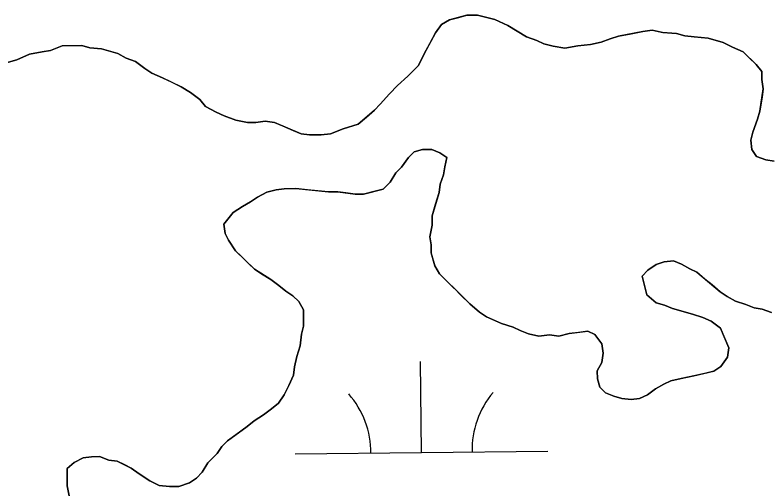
# Model space of a CAD drawing. Extents: x 3734862 to 3772949, y 391520 to 417239.
# Drawn here: x 3749550.5 to 3749848.5, y 414249.1 to 414436.3 of the extents above; entities that cross this region are included whole.
import ezdxf

# ---------------------------------------------------------------- set-up
doc = ezdxf.new("R2010")
doc.units = 0
doc.layers.add('V-TOPO-SHOR', color=7, linetype='Continuous')
doc.layers.add('V-WETL-SWMP', color=7, linetype='Continuous')

msp = doc.modelspace()

# ---------------------------------------------------------------- linework, layer by layer
at = {"layer": 'V-TOPO-SHOR'}
for points in [[(3749649.32, 414394.37), (3749653, 414393.93), (3749656.23, 414392.57), (3749660.39, 414390.76), (3749663.62, 414389.4), (3749666.85, 414388.96), (3749671.45, 414388.99), (3749675.13, 414389.47), (3749680.18, 414391.34), (3749686.15, 414393.22), (3749689.36, 414396.01), (3749692.56, 414398.79), (3749694.85, 414401.11), (3749698.5, 414405.27), (3749701.71, 414408.51), (3749705.82, 414412.23), (3749709.94, 414416.39), (3749712.21, 414421.01), (3749714.49, 414425.17), (3749716.76, 414429.33), (3749719.04, 414432.56), (3749722.25, 414434.43), (3749725.93, 414435.37), (3749729.15, 414436.31), (3749733.29, 414436.34), (3749736.98, 414435.44), (3749740.21, 414434.54), (3749745.28, 414432.27), (3749748.98, 414430), (3749752.68, 414427.72), (3749756.83, 414426.36), (3749759.6, 414425), (3749763.29, 414424.1), (3749767.9, 414423.21), (3749772.96, 414424.16), (3749778.02, 414424.66), (3749782.15, 414425.6)], [(3749782.15, 414425.6), (3749785.83, 414427.01), (3749789.04, 414427.95), (3749794.1, 414428.9), (3749798.7, 414429.85), (3749802.38, 414430.34), (3749806.53, 414429.44), (3749812.05, 414429.02), (3749815.28, 414428.12), (3749818.96, 414427.68), (3749824.49, 414427.26), (3749830.49, 414425.46), (3749834.18, 414423.64), (3749838.34, 414421.82), (3749840.65, 414419.54), (3749843.43, 414416.79), (3749845.75, 414414.05), (3749845.77, 414410.83), (3749846.26, 414407.14), (3749845.82, 414403.92), (3749844.93, 414398.39), (3749844.03, 414395.16), (3749842.23, 414390.09), (3749841.32, 414386.86), (3749841.81, 414383.18), (3749843.67, 414380.43), (3749847.36, 414379.07), (3749850.58, 414378.63)], [(3749546.06, 414417.18), (3749551.11, 414418.6), (3749556.16, 414420.93), (3749561.22, 414421.88), (3749564.44, 414422.36), (3749569.03, 414424.23), (3749573.17, 414424.26), (3749576.85, 414424.28), (3749580.08, 414423.39), (3749584.69, 414422.95), (3749587.92, 414422.05), (3749591.15, 414421.15), (3749594.38, 414419.33), (3749598.07, 414417.97), (3749601.77, 414415.24), (3749604.54, 414413.41), (3749608.7, 414411.6), (3749612.39, 414409.78), (3749616.09, 414407.96), (3749619.79, 414405.69), (3749623.49, 414402.95), (3749625.8, 414400.2), (3749629.96, 414397.93), (3749633.19, 414396.57), (3749637.81, 414394.76), (3749642.42, 414393.86), (3749645.64, 414393.88), (3749649.32, 414394.37)], [(3749718.45, 414381.92), (3749715.22, 414383.28), (3749711.53, 414383.26), (3749708.32, 414382.32), (3749706.03, 414380), (3749703.29, 414376.3), (3749701.01, 414373.98), (3749698.73, 414370.29), (3749695.98, 414367.51), (3749692.31, 414366.57), (3749688.17, 414365.62), (3749684.95, 414365.6), (3749681.26, 414366.04), (3749678.04, 414366.47), (3749674.36, 414366.45), (3749670.21, 414366.88), (3749666.07, 414367.32), (3749661.46, 414367.75), (3749656.86, 414367.72), (3749653.64, 414367.24), (3749649.96, 414366.29), (3749646.29, 414364.43), (3749643.54, 414362.57), (3749640.33, 414360.71), (3749636.66, 414358.38), (3749633.01, 414353.76), (3749633.49, 414350.08), (3749634.89, 414347.32), (3749637.68, 414343.2), (3749640, 414340.91), (3749642.78, 414338.17), (3749645.09, 414335.88), (3749647.87, 414334.05), (3749651.56, 414331.78), (3749654.8, 414329.5), (3749657.58, 414327.22), (3749660.35, 414325.39)], [(3749798.4, 414333.18), (3749799.34, 414329.51), (3749800.29, 414325.83), (3749803.99, 414322.63), (3749807.22, 414321.73), (3749810.45, 414320.37), (3749815.06, 414319.02), (3749818.29, 414318.12), (3749822.44, 414316.77), (3749825.67, 414315.41), (3749829.37, 414312.67), (3749830.77, 414309.46), (3749832.64, 414304.86), (3749832.21, 414301.18), (3749829.47, 414297.48), (3749826.72, 414295.62), (3749823.04, 414294.67), (3749818.91, 414293.73), (3749813.85, 414292.77), (3749809.71, 414291.83), (3749806.96, 414290.43), (3749803.75, 414288.57), (3749800.54, 414286.24), (3749797.33, 414284.84), (3749794.11, 414284.36), (3749790.43, 414284.8), (3749787.2, 414285.7), (3749783.96, 414287.06), (3749781.65, 414289.35), (3749780.71, 414292.56), (3749780.69, 414295.78), (3749782.51, 414299.02), (3749782.94, 414302.7), (3749782.46, 414306.38), (3749779.68, 414310.05), (3749776.9, 414311.41), (3749773.22, 414310.92), (3749769.54, 414310.44), (3749765.41, 414309.5), (3749761.72, 414309.93), (3749757.58, 414309.44), (3749753.43, 414310.34), (3749750.2, 414311.7), (3749747.43, 414313.06), (3749742.82, 414314.41), (3749736.82, 414317.14), (3749734.04, 414318.96), (3749730.34, 414322.16), (3749726.64, 414325.82), (3749724.32, 414328.1), (3749721.54, 414330.85), (3749718.3, 414334.05), (3749716.43, 414337.26), (3749715.02, 414342.32), (3749715, 414345.54), (3749714.52, 414348.76), (3749715.41, 414353.36), (3749715.39, 414357.05), (3749716.74, 414361.66), (3749718.09, 414366.27), (3749718.53, 414369.5), (3749719.89, 414373.19), (3749720.33, 414376.41), (3749721.22, 414380.1), (3749718.45, 414381.92)], [(3749849.59, 414318.78), (3749845.9, 414320.14), (3749842.67, 414320.58), (3749839.44, 414321.94), (3749835.29, 414323.29), (3749832.05, 414325.12), (3749829.28, 414326.94), (3749826.04, 414329.68), (3749823.26, 414331.96), (3749820.02, 414334.71), (3749817.25, 414336.07), (3749814.02, 414337.89), (3749810.79, 414339.25), (3749807.11, 414338.76), (3749803.89, 414337.82), (3749800.69, 414335.5), (3749798.4, 414333.18)], [(3749660.35, 414325.39), (3749662.67, 414323.1), (3749664.53, 414319.89), (3749664.55, 414316.67), (3749664.57, 414313.45), (3749663.67, 414310.22), (3749663.24, 414305.61), (3749661.89, 414301.46), (3749660.99, 414297.31), (3749660.55, 414294.09), (3749658.74, 414289.93), (3749656.92, 414286.24), (3749654.64, 414283), (3749651.89, 414280.68), (3749648.69, 414278.36), (3749645.02, 414276.04), (3749642.27, 414273.72), (3749637.69, 414270.47), (3749634.48, 414268.14), (3749632.19, 414265.83), (3749630.37, 414263.05), (3749626.71, 414259.35), (3749624.43, 414255.65), (3749622.15, 414253.33), (3749619.4, 414251.47), (3749615.26, 414250.07), (3749611.58, 414250.04), (3749607.44, 414250.48), (3749603.74, 414252.29), (3749599.58, 414255.03), (3749596.34, 414257.31), (3749593.57, 414258.67), (3749590.8, 414260.04), (3749587.58, 414260.48), (3749583.89, 414261.83), (3749580.66, 414261.81), (3749577.44, 414261.33), (3749573.77, 414259.47), (3749571.03, 414257.15), (3749571.05, 414253.46), (3749571.07, 414250.24), (3749572.02, 414245.65)]]:
    msp.add_lwpolyline(points, dxfattribs=at)
at = {"layer": 'V-WETL-SWMP'}
for p, q in [((3749722.25, 414434.43), (3749719.04, 414432.56)), ((3749729.15, 414436.31), (3749722.25, 414434.43)), ((3749733.29, 414436.34), (3749729.15, 414436.31)), ((3749740.21, 414434.54), (3749733.29, 414436.34)), ((3749745.28, 414432.27), (3749740.21, 414434.54)), ((3749719.04, 414432.56), (3749716.76, 414429.33)), ((3749752.68, 414427.72), (3749745.28, 414432.27)), ((3749716.76, 414429.33), (3749712.21, 414421.01)), ((3749798.7, 414429.85), (3749789.04, 414427.95)), ((3749802.38, 414430.34), (3749798.7, 414429.85)), ((3749806.52, 414429.44), (3749802.38, 414430.34)), ((3749812.05, 414429.02), (3749806.52, 414429.44)), ((3749815.28, 414428.12), (3749812.05, 414429.02)), ((3749756.83, 414426.36), (3749752.68, 414427.72)), ((3749759.6, 414425), (3749756.83, 414426.36)), ((3749782.15, 414425.6), (3749778.02, 414424.66)), ((3749785.83, 414427.01), (3749782.15, 414425.6)), ((3749789.04, 414427.95), (3749785.83, 414427.01)), ((3749818.96, 414427.68), (3749815.28, 414428.12)), ((3749824.49, 414427.26), (3749818.96, 414427.68)), ((3749830.49, 414425.46), (3749824.49, 414427.26)), ((3749834.18, 414423.64), (3749830.49, 414425.46)), ((3749569.03, 414424.23), (3749564.44, 414422.36)), ((3749576.85, 414424.28), (3749569.03, 414424.23)), ((3749580.08, 414423.38), (3749576.85, 414424.28)), ((3749584.69, 414422.95), (3749580.08, 414423.38)), ((3749591.15, 414421.15), (3749584.69, 414422.95)), ((3749763.29, 414424.1), (3749759.6, 414425)), ((3749767.9, 414423.21), (3749763.29, 414424.1)), ((3749772.96, 414424.16), (3749767.9, 414423.21)), ((3749778.02, 414424.66), (3749772.96, 414424.16)), ((3749838.34, 414421.82), (3749834.18, 414423.64)), ((3749556.16, 414420.93), (3749551.11, 414418.59)), ((3749561.22, 414421.88), (3749556.16, 414420.93)), ((3749564.44, 414422.36), (3749561.22, 414421.88)), ((3749594.38, 414419.33), (3749591.15, 414421.15)), ((3749712.21, 414421.01), (3749709.94, 414416.39)), ((3749843.43, 414416.79), (3749838.34, 414421.82)), ((3749551.11, 414418.59), (3749546.06, 414417.18)), ((3749598.07, 414417.97), (3749594.38, 414419.33)), ((3749601.77, 414415.24), (3749598.07, 414417.97)), ((3749845.75, 414414.05), (3749843.43, 414416.79)), ((3749604.54, 414413.41), (3749601.77, 414415.24)), ((3749709.94, 414416.39), (3749705.82, 414412.23)), ((3749845.77, 414410.82), (3749845.75, 414414.05)), ((3749608.7, 414411.6), (3749604.54, 414413.41)), ((3749616.09, 414407.96), (3749608.7, 414411.6)), ((3749705.82, 414412.23), (3749701.71, 414408.51)), ((3749846.26, 414407.14), (3749845.77, 414410.82)), ((3749619.79, 414405.69), (3749616.09, 414407.96)), ((3749701.71, 414408.51), (3749698.5, 414405.27)), ((3749623.48, 414402.95), (3749619.79, 414405.69)), ((3749698.5, 414405.27), (3749694.85, 414401.11)), ((3749844.93, 414398.39), (3749846.26, 414407.14)), ((3749625.81, 414400.2), (3749623.48, 414402.95)), ((3749629.96, 414397.93), (3749625.81, 414400.2)), ((3749692.56, 414398.79), (3749686.15, 414393.22)), ((3749694.85, 414401.11), (3749692.56, 414398.79)), ((3749633.19, 414396.57), (3749629.96, 414397.93)), ((3749637.81, 414394.75), (3749633.19, 414396.57)), ((3749844.03, 414395.16), (3749844.93, 414398.39)), ((3749642.42, 414393.86), (3749637.81, 414394.75)), ((3749645.64, 414393.88), (3749642.42, 414393.86)), ((3749649.32, 414394.37), (3749645.64, 414393.88)), ((3749653, 414393.93), (3749649.32, 414394.37)), ((3749663.62, 414389.4), (3749653, 414393.93)), ((3749686.15, 414393.22), (3749680.18, 414391.35)), ((3749842.22, 414390.09), (3749844.03, 414395.16)), ((3749680.18, 414391.35), (3749675.13, 414389.47)), ((3749841.32, 414386.86), (3749842.22, 414390.09)), ((3749666.85, 414388.96), (3749663.62, 414389.4)), ((3749671.45, 414388.99), (3749666.85, 414388.96)), ((3749675.13, 414389.47), (3749671.45, 414388.99)), ((3749841.81, 414383.18), (3749841.32, 414386.86)), ((3749706.03, 414380), (3749708.32, 414382.32)), ((3749708.32, 414382.32), (3749711.53, 414383.26)), ((3749711.53, 414383.26), (3749715.22, 414383.28)), ((3749715.22, 414383.28), (3749718.45, 414381.92)), ((3749718.45, 414381.92), (3749721.22, 414380.1)), ((3749843.67, 414380.43), (3749841.81, 414383.18)), ((3749703.29, 414376.3), (3749706.03, 414380)), ((3749721.22, 414380.1), (3749720.33, 414376.41)), ((3749847.36, 414379.07), (3749843.67, 414380.43)), ((3749850.58, 414378.63), (3749847.36, 414379.07)), ((3749701.01, 414373.99), (3749703.29, 414376.3)), ((3749720.33, 414376.41), (3749719.89, 414373.19)), ((3749698.73, 414370.29), (3749701.01, 414373.99)), ((3749719.89, 414373.19), (3749718.53, 414369.5)), ((3749695.98, 414367.51), (3749698.73, 414370.29)), ((3749718.53, 414369.5), (3749718.09, 414366.27)), ((3749646.29, 414364.43), (3749649.96, 414366.29)), ((3749649.96, 414366.29), (3749653.64, 414367.24)), ((3749653.64, 414367.24), (3749656.86, 414367.72)), ((3749656.86, 414367.72), (3749661.46, 414367.75)), ((3749661.46, 414367.75), (3749674.36, 414366.45)), ((3749674.36, 414366.45), (3749678.04, 414366.47)), ((3749678.04, 414366.47), (3749684.95, 414365.6)), ((3749688.17, 414365.62), (3749695.98, 414367.51)), ((3749718.09, 414366.27), (3749715.39, 414357.05)), ((3749643.54, 414362.57), (3749646.29, 414364.43)), ((3749684.95, 414365.6), (3749688.17, 414365.62)), ((3749636.66, 414358.38), (3749640.33, 414360.71)), ((3749640.33, 414360.71), (3749643.54, 414362.57)), ((3749633.01, 414353.76), (3749636.66, 414358.38)), ((3749715.39, 414357.05), (3749715.41, 414353.36)), ((3749633.49, 414350.08), (3749633.01, 414353.76)), ((3749715.41, 414353.36), (3749714.52, 414348.75)), ((3749634.89, 414347.32), (3749633.49, 414350.08)), ((3749714.52, 414348.75), (3749715, 414345.54)), ((3749637.68, 414343.2), (3749634.89, 414347.32)), ((3749715, 414345.54), (3749715.02, 414342.31)), ((3749645.09, 414335.88), (3749637.68, 414343.2)), ((3749715.02, 414342.31), (3749716.43, 414337.26)), ((3749807.11, 414338.76), (3749810.79, 414339.25)), ((3749810.79, 414339.25), (3749814.02, 414337.89)), ((3749716.43, 414337.26), (3749718.3, 414334.05)), ((3749800.69, 414335.5), (3749803.89, 414337.82)), ((3749803.89, 414337.82), (3749807.11, 414338.76)), ((3749814.02, 414337.89), (3749817.25, 414336.07)), ((3749817.25, 414336.07), (3749820.02, 414334.7)), ((3749651.56, 414331.78), (3749645.09, 414335.88)), ((3749718.3, 414334.05), (3749730.34, 414322.16)), ((3749798.4, 414333.18), (3749800.69, 414335.5)), ((3749800.29, 414325.83), (3749798.4, 414333.18)), ((3749820.02, 414334.7), (3749829.28, 414326.94)), ((3749654.8, 414329.5), (3749651.56, 414331.78)), ((3749657.58, 414327.21), (3749654.8, 414329.5)), ((3749660.35, 414325.39), (3749657.58, 414327.21)), ((3749662.67, 414323.1), (3749660.35, 414325.39)), ((3749803.99, 414322.63), (3749800.29, 414325.83)), ((3749829.28, 414326.94), (3749832.05, 414325.11)), ((3749832.05, 414325.11), (3749835.29, 414323.29)), ((3749664.53, 414319.89), (3749662.67, 414323.1)), ((3749730.34, 414322.16), (3749734.04, 414318.96)), ((3749807.22, 414321.73), (3749803.99, 414322.63)), ((3749810.45, 414320.37), (3749807.22, 414321.73)), ((3749835.29, 414323.29), (3749839.44, 414321.94)), ((3749839.44, 414321.94), (3749842.67, 414320.58)), ((3749664.57, 414313.45), (3749664.53, 414319.89)), ((3749734.04, 414318.96), (3749736.82, 414317.14)), ((3749818.29, 414318.12), (3749810.45, 414320.37)), ((3749842.67, 414320.58), (3749845.9, 414320.14)), ((3749845.9, 414320.14), (3749849.59, 414318.78)), ((3749736.82, 414317.14), (3749742.82, 414314.41)), ((3749822.44, 414316.77), (3749818.29, 414318.12)), ((3749825.67, 414315.41), (3749822.44, 414316.77)), ((3749829.37, 414312.67), (3749825.67, 414315.41)), ((3749663.67, 414310.22), (3749664.57, 414313.45)), ((3749742.82, 414314.41), (3749747.43, 414313.06)), ((3749747.43, 414313.06), (3749750.2, 414311.7)), ((3749832.65, 414304.86), (3749829.37, 414312.67)), ((3749663.24, 414305.61), (3749663.67, 414310.22)), ((3749750.2, 414311.7), (3749753.43, 414310.34)), ((3749753.43, 414310.34), (3749757.58, 414309.44)), ((3749757.58, 414309.44), (3749761.72, 414309.93)), ((3749761.72, 414309.93), (3749765.41, 414309.49)), ((3749765.41, 414309.49), (3749769.54, 414310.44)), ((3749769.54, 414310.44), (3749776.9, 414311.41)), ((3749776.9, 414311.41), (3749779.67, 414310.05)), ((3749779.67, 414310.05), (3749782.46, 414306.38)), ((3749782.46, 414306.38), (3749782.94, 414302.7)), ((3749661.89, 414301.46), (3749663.24, 414305.61)), ((3749832.21, 414301.18), (3749832.65, 414304.86)), ((3749660.99, 414297.31), (3749661.89, 414301.46)), ((3749782.94, 414302.7), (3749782.51, 414299.02)), ((3749829.47, 414297.48), (3749832.21, 414301.18)), ((3749660.55, 414294.09), (3749660.99, 414297.31)), ((3749711.17, 414263.41), (3749710.79, 414299.41)), ((3749782.51, 414299.02), (3749780.69, 414295.78)), ((3749826.72, 414295.62), (3749829.47, 414297.48)), ((3749780.69, 414295.78), (3749780.71, 414292.56)), ((3749818.91, 414293.73), (3749826.72, 414295.62)), ((3749658.74, 414289.93), (3749660.55, 414294.09)), ((3749780.71, 414292.56), (3749781.65, 414289.35)), ((3749806.96, 414290.43), (3749809.71, 414291.83)), ((3749809.71, 414291.83), (3749813.85, 414292.77)), ((3749813.85, 414292.77), (3749818.91, 414293.73)), ((3749656.92, 414286.24), (3749658.74, 414289.93)), ((3749781.65, 414289.35), (3749783.96, 414287.06)), ((3749800.54, 414286.24), (3749803.75, 414288.57)), ((3749803.75, 414288.57), (3749806.96, 414290.43)), ((3749654.64, 414283), (3749656.92, 414286.24)), ((3749783.96, 414287.06), (3749787.2, 414285.7)), ((3749787.2, 414285.7), (3749790.42, 414284.8)), ((3749797.33, 414284.84), (3749800.54, 414286.24)), ((3749651.89, 414280.68), (3749654.64, 414283)), ((3749790.42, 414284.8), (3749794.11, 414284.36)), ((3749794.11, 414284.36), (3749797.33, 414284.84)), ((3749648.69, 414278.36), (3749651.89, 414280.68)), ((3749645.02, 414276.04), (3749648.69, 414278.36)), ((3749634.48, 414268.14), (3749642.27, 414273.72)), ((3749642.27, 414273.72), (3749645.02, 414276.04)), ((3749632.19, 414265.83), (3749634.48, 414268.14)), ((3749630.37, 414263.05), (3749632.19, 414265.83)), ((3749577.44, 414261.33), (3749580.66, 414261.81)), ((3749580.66, 414261.81), (3749583.89, 414261.83)), ((3749583.89, 414261.83), (3749587.58, 414260.48)), ((3749626.71, 414259.35), (3749630.37, 414263.05)), ((3749661.17, 414262.88), (3749761.17, 414263.94)), ((3749571.03, 414257.15), (3749573.77, 414259.47)), ((3749573.77, 414259.47), (3749577.44, 414261.33)), ((3749587.58, 414260.48), (3749590.8, 414260.04)), ((3749590.8, 414260.04), (3749596.34, 414257.31)), ((3749624.43, 414255.65), (3749626.71, 414259.35)), ((3749571.07, 414250.24), (3749571.03, 414257.15)), ((3749596.34, 414257.31), (3749599.58, 414255.03)), ((3749622.15, 414253.33), (3749624.43, 414255.65)), ((3749599.58, 414255.03), (3749603.74, 414252.29)), ((3749619.4, 414251.47), (3749622.15, 414253.33)), ((3749572.02, 414245.65), (3749571.07, 414250.24)), ((3749603.74, 414252.29), (3749607.44, 414250.48)), ((3749607.44, 414250.48), (3749611.58, 414250.04)), ((3749611.58, 414250.04), (3749615.26, 414250.07)), ((3749615.26, 414250.07), (3749619.4, 414251.47))]:
    msp.add_line(p, q, dxfattribs=at)
for centre, start, end in [((3749655.92, 414263.3), 359.8334, 41.377), ((3749766.4, 414264.47), 139.8334, 181.377)]:
    msp.add_arc(centre, 35.25, start, end, dxfattribs=at)

doc.saveas('drawing.dxf')
